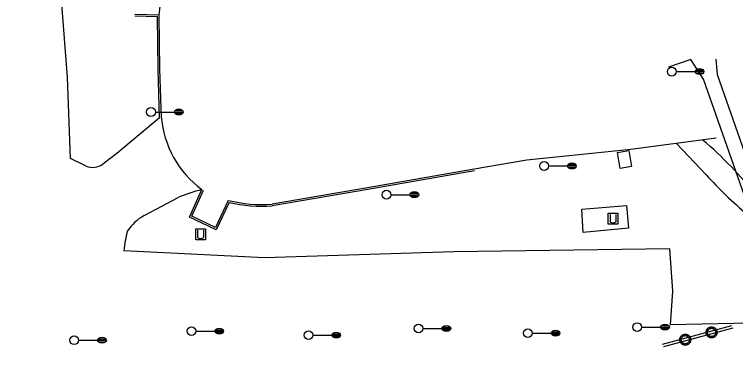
# Model space of a CAD drawing. Extents: x 2145380 to 2157287, y 139568 to 149130.
# Drawn here: x 2147146.1 to 2147392.4, y 142646.5 to 142769.3 of the extents above; entities that cross this region are included whole.
import ezdxf

# ---------------------------------------------------------------- set-up
doc = ezdxf.new("R2010")
doc.units = 0
for name, color, linetype in [('TOPO_Asphalt', 7, 'Continuous'), ('TOPO_Concrete', 7, 'Continuous'), ('TOPO_Curb Back', 7, 'Continuous'), ('TOPO_Dirt Grav', 7, 'Continuous'), ('TOPO_Guardrail', 7, 'Continuous'), ('TOPO_Light Pole', 7, 'Continuous'), ('TOPO_Misc', 7, 'Continuous'), ('TOPO_Power Pole', 7, 'Continuous'), ('TOPO_Sign', 7, 'Continuous')]:
    doc.layers.add(name, color=color, linetype=linetype)

# ---------------------------------------------------------------- blocks, each defined once
blk = doc.blocks.new('LP')
at = {"layer": 'TOPO_Light Pole'}
blk.add_line((3.81, 0), (20.32, 0), dxfattribs=at)
for points in [[(20.32, 0), (27.94, 0)], [(20.32, 0), (23.5, 0)], [(20.83, 1.27), (27.43, 1.27)], [(20.83, 1.27), (23.5, 1.27)], [(23.71, 1.27), (27.43, 1.27)], [(23.71, 0), (27.94, 0)], [(20.83, -1.27), (27.43, -1.27)], [(20.83, -1.27), (23.5, -1.27)], [(23.71, -1.27), (27.43, -1.27)]]:
    blk.add_lwpolyline(points, dxfattribs=at)
blk.add_circle((0, 0), 3.81, dxfattribs=at)
blk.add_ellipse((24.13, 0), major_axis=(3.81, 0), ratio=0.666667, dxfattribs=at)

msp = doc.modelspace()

# ---------------------------------------------------------------- linework, layer by layer
at = {"layer": 'TOPO_Asphalt'}
msp.add_line((2147195.56, 142769.14), (2147196.03, 142774.35), dxfattribs=at)
for points in [[(2147170.58, 142717.59), (2147165.23, 142720.18), (2147164.19, 142747.97), (2147160.9, 142790.64), (2147160.45, 142851.92), (2147159.44, 142907.96), (2147146.08, 142909.6)], [(2147195.67, 142734.13), (2147181.08, 142721.9), (2147176.29, 142718.34)], [(2147385.72, 142727.12), (2147356.53, 142723.28), (2147321.06, 142719.66), (2147303.05, 142716.63)], [(2147190.38, 142700.79), (2147196.39, 142703.97), (2147201.98, 142706.97)], [(2147422.07, 142674.13), (2147421.42, 142668.5), (2147422.4, 142647.38), (2147409.37, 142646.54), (2147402.62, 142664.18), (2147370.09, 142663.49), (2147370.88, 142674.99), (2147369.88, 142689.4), (2147296.13, 142688.43), (2147231.46, 142686.35), (2147183.48, 142688.76)]]:
    msp.add_lwpolyline(points, dxfattribs=at)
for centre, radius, start, end in [((2147230.4, 142737.22), 34.26, 184.5189, 233.635), ((2147172.74, 142723.25), 6.07, 249.167, 305.9035), ((2147238.72, 142608.69), 104.92, 105.8325, 110.4963), ((2147199.53, 142685.07), 18.19, 120.2042, 145.0443), ((2147231.19, 142684.18), 47.93, 166.3444, 174.5081)]:
    msp.add_arc(centre, radius, start, end, dxfattribs=at)
at = {"layer": 'TOPO_Concrete'}
for points in [[(2147396.06, 142705.59), (2147381.39, 142747.31), (2147377.04, 142753.94)], [(2147385.61, 142754.15), (2147386.11, 142748.91), (2147400.87, 142706.65)], [(2147352.96, 142716.85), (2147351.99, 142722.22), (2147355.87, 142722.92), (2147356.84, 142717.55), (2147352.96, 142716.85)]]:
    msp.add_lwpolyline(points, dxfattribs=at)
at = {"layer": 'TOPO_Curb Back'}
for points in [[(2147196.27, 142734.14), (2147195.73, 142750.7), (2147195.56, 142769.14), (2147187.18, 142769.35)], [(2147195.67, 142734.13), (2147195.13, 142750.69), (2147194.96, 142768.55), (2147187.17, 142768.75)], [(2147377.04, 142753.94), (2147369.45, 142751.39)], [(2147303.05, 142716.63), (2147266.61, 142710.19), (2147234.07, 142704.63)], [(2147303.16, 142716.04), (2147266.72, 142709.6), (2147234.14, 142704.04)], [(2147219.45, 142705.25), (2147215.02, 142695.92), (2147205.89, 142700.23), (2147210.09, 142709.63)], [(2147219.12, 142705.95), (2147214.73, 142696.72), (2147206.68, 142700.52), (2147210.64, 142709.38)]]:
    msp.add_lwpolyline(points, dxfattribs=at)
for radius, start, end in [(48.01, 255.9632, 273.9561), (48.61, 256.5432, 273.9916)]:
    msp.add_arc((2147230.76, 142752.53), radius, start, end, dxfattribs=at)
at = {"layer": 'TOPO_Dirt Grav'}
msp.add_lwpolyline([(2147372.21, 142725.34), (2147382.28, 142714.68)], dxfattribs=at)
for centre, radius, start, end in [((2147291.11, 142621.39), 138.45, 38.4822, 49.4104), ((2147488, 142810.42), 142.62, 222.1637, 229.9976)]:
    msp.add_arc(centre, radius, start, end, dxfattribs=at)
at = {"layer": 'TOPO_Guardrail'}
msp.add_lwpolyline([(2147339.88, 142702.97), (2147355.11, 142704.18), (2147355.83, 142696.46), (2147340.33, 142695.03), (2147339.88, 142702.97)], dxfattribs=at)
at = {"layer": 'TOPO_Misc'}
for p, q in [((2147349.47, 142701.17), (2147349.47, 142698.76)), ((2147351.55, 142698.77), (2147351.55, 142701.17)), ((2147208.63, 142695.8), (2147208.63, 142693.39)), ((2147210.71, 142693.4), (2147210.71, 142695.81))]:
    msp.add_line(p, q, dxfattribs=at)
for points in [[(2147348.89, 142697.85), (2147348.89, 142701.61), (2147352.15, 142701.61), (2147352.15, 142697.85), (2147348.89, 142697.85)], [(2147208.04, 142692.48), (2147208.04, 142696.25), (2147211.3, 142696.25), (2147211.3, 142692.48), (2147208.04, 142692.48)]]:
    msp.add_lwpolyline(points, dxfattribs=at)
for centre in [(2147350.51, 142699.58), (2147209.66, 142694.21)]:
    msp.add_arc(centre, 1.32, 218.3412, 322.0625, dxfattribs=at)
at = {"layer": 'TOPO_Power Pole'}
for points in [[(2147382.28, 142660.92), (2147382.28, 142661.05), (2147382.3, 142661.18), (2147382.32, 142661.31), (2147382.36, 142661.44), (2147382.4, 142661.56), (2147382.45, 142661.69), (2147382.51, 142661.81), (2147382.57, 142661.92), (2147382.65, 142662.03), (2147382.73, 142662.14), (2147382.82, 142662.23), (2147382.92, 142662.33), (2147383.02, 142662.41), (2147383.13, 142662.49), (2147383.24, 142662.56), (2147383.36, 142662.61), (2147383.48, 142662.66), (2147383.6, 142662.71), (2147383.73, 142662.75), (2147383.87, 142662.77), (2147384, 142662.79), (2147384.13, 142662.79), (2147384.26, 142662.79), (2147384.39, 142662.77), (2147384.52, 142662.76), (2147384.64, 142662.72), (2147384.77, 142662.69), (2147384.89, 142662.63), (2147385.02, 142662.58), (2147385.13, 142662.52), (2147385.24, 142662.45), (2147385.35, 142662.36), (2147385.44, 142662.28), (2147385.54, 142662.18), (2147385.62, 142662.08), (2147385.7, 142661.97), (2147385.77, 142661.86), (2147385.84, 142661.74), (2147385.89, 142661.62), (2147385.93, 142661.49), (2147385.97, 142661.37), (2147386, 142661.24), (2147386.01, 142661.11), (2147386.02, 142660.97), (2147386.02, 142660.85), (2147386.01, 142660.71), (2147385.99, 142660.58), (2147385.96, 142660.45), (2147385.92, 142660.33), (2147385.88, 142660.2), (2147385.82, 142660.09), (2147385.77, 142659.97), (2147385.69, 142659.86), (2147385.61, 142659.75), (2147385.52, 142659.65), (2147385.43, 142659.55), (2147385.33, 142659.47), (2147385.22, 142659.39), (2147385.11, 142659.32), (2147385, 142659.25), (2147384.88, 142659.2), (2147384.75, 142659.15), (2147384.62, 142659.11), (2147384.5, 142659.08), (2147384.37, 142659.06), (2147384.23, 142659.05), (2147384.11, 142659.05), (2147383.98, 142659.06), (2147383.85, 142659.07), (2147383.71, 142659.11), (2147383.59, 142659.14), (2147383.47, 142659.19), (2147383.34, 142659.24), (2147383.22, 142659.3), (2147383.11, 142659.37), (2147383, 142659.45), (2147382.9, 142659.53), (2147382.81, 142659.62), (2147382.72, 142659.72), (2147382.64, 142659.83), (2147382.56, 142659.94), (2147382.5, 142660.05), (2147382.44, 142660.17), (2147382.39, 142660.3), (2147382.35, 142660.42), (2147382.32, 142660.55), (2147382.3, 142660.68), (2147382.28, 142660.81), (2147382.28, 142660.92)], [(2147382.75, 142660.92), (2147382.75, 142661.03), (2147382.77, 142661.15), (2147382.79, 142661.26), (2147382.83, 142661.37), (2147382.87, 142661.48), (2147382.92, 142661.58), (2147382.97, 142661.67), (2147383.04, 142661.77), (2147383.11, 142661.86), (2147383.19, 142661.94), (2147383.28, 142662.02), (2147383.38, 142662.09), (2147383.47, 142662.14), (2147383.57, 142662.2), (2147383.68, 142662.24), (2147383.79, 142662.28), (2147383.9, 142662.3), (2147384.01, 142662.32), (2147384.13, 142662.32), (2147384.24, 142662.32), (2147384.35, 142662.31), (2147384.47, 142662.29), (2147384.58, 142662.26), (2147384.68, 142662.22), (2147384.79, 142662.17), (2147384.88, 142662.11), (2147384.98, 142662.05), (2147385.07, 142661.98), (2147385.16, 142661.9), (2147385.23, 142661.81), (2147385.3, 142661.72), (2147385.36, 142661.62), (2147385.42, 142661.52), (2147385.47, 142661.42), (2147385.5, 142661.31), (2147385.53, 142661.2), (2147385.54, 142661.08), (2147385.55, 142660.97), (2147385.55, 142660.86), (2147385.54, 142660.75), (2147385.52, 142660.64), (2147385.5, 142660.52), (2147385.46, 142660.41), (2147385.41, 142660.31), (2147385.36, 142660.21), (2147385.3, 142660.11), (2147385.23, 142660.02), (2147385.15, 142659.94), (2147385.07, 142659.86), (2147384.97, 142659.79), (2147384.88, 142659.73), (2147384.78, 142659.67), (2147384.67, 142659.62), (2147384.57, 142659.58), (2147384.45, 142659.55), (2147384.34, 142659.53), (2147384.22, 142659.52), (2147384.12, 142659.52), (2147384.01, 142659.53), (2147383.9, 142659.54), (2147383.78, 142659.56), (2147383.67, 142659.6), (2147383.57, 142659.65), (2147383.47, 142659.7), (2147383.37, 142659.76), (2147383.27, 142659.83), (2147383.19, 142659.9), (2147383.11, 142659.99), (2147383.03, 142660.08), (2147382.97, 142660.17), (2147382.92, 142660.27), (2147382.87, 142660.37), (2147382.82, 142660.48), (2147382.79, 142660.59), (2147382.77, 142660.7), (2147382.75, 142660.82), (2147382.75, 142660.92)], [(2147373.3, 142658.43), (2147373.3, 142658.56), (2147373.32, 142658.69), (2147373.34, 142658.81), (2147373.38, 142658.94), (2147373.42, 142659.07), (2147373.47, 142659.19), (2147373.53, 142659.31), (2147373.59, 142659.43), (2147373.67, 142659.54), (2147373.75, 142659.64), (2147373.84, 142659.74), (2147373.94, 142659.83), (2147374.04, 142659.91), (2147374.15, 142659.99), (2147374.26, 142660.06), (2147374.38, 142660.12), (2147374.5, 142660.17), (2147374.62, 142660.21), (2147374.75, 142660.25), (2147374.89, 142660.27), (2147375.02, 142660.29), (2147375.15, 142660.29), (2147375.28, 142660.29), (2147375.41, 142660.28), (2147375.54, 142660.26), (2147375.66, 142660.23), (2147375.79, 142660.19), (2147375.91, 142660.14), (2147376.04, 142660.09), (2147376.15, 142660.02), (2147376.26, 142659.95), (2147376.37, 142659.87), (2147376.46, 142659.78), (2147376.56, 142659.69), (2147376.64, 142659.58), (2147376.72, 142659.47), (2147376.79, 142659.36), (2147376.86, 142659.25), (2147376.91, 142659.12), (2147376.95, 142659), (2147376.99, 142658.87), (2147377.02, 142658.74), (2147377.03, 142658.61), (2147377.04, 142658.48), (2147377.04, 142658.35), (2147377.03, 142658.22), (2147377.01, 142658.09), (2147376.98, 142657.96), (2147376.94, 142657.83), (2147376.9, 142657.71), (2147376.84, 142657.59), (2147376.79, 142657.47), (2147376.71, 142657.36), (2147376.63, 142657.25), (2147376.54, 142657.15), (2147376.45, 142657.06), (2147376.35, 142656.98), (2147376.24, 142656.89), (2147376.13, 142656.82), (2147376.02, 142656.76), (2147375.9, 142656.7), (2147375.77, 142656.65), (2147375.64, 142656.62), (2147375.52, 142656.59), (2147375.39, 142656.57), (2147375.25, 142656.56), (2147375.13, 142656.56), (2147375, 142656.57), (2147374.87, 142656.58), (2147374.73, 142656.61), (2147374.61, 142656.64), (2147374.49, 142656.69), (2147374.36, 142656.74), (2147374.24, 142656.81), (2147374.13, 142656.87), (2147374.02, 142656.95), (2147373.92, 142657.04), (2147373.83, 142657.13), (2147373.74, 142657.23), (2147373.66, 142657.34), (2147373.58, 142657.44), (2147373.52, 142657.55), (2147373.46, 142657.68), (2147373.41, 142657.8), (2147373.37, 142657.93), (2147373.34, 142658.05), (2147373.32, 142658.19), (2147373.3, 142658.32), (2147373.3, 142658.43)], [(2147373.77, 142658.43), (2147373.77, 142658.54), (2147373.79, 142658.65), (2147373.81, 142658.76), (2147373.85, 142658.87), (2147373.89, 142658.98), (2147373.94, 142659.09), (2147373.99, 142659.18), (2147374.06, 142659.28), (2147374.13, 142659.36), (2147374.21, 142659.44), (2147374.3, 142659.53), (2147374.4, 142659.59), (2147374.49, 142659.65), (2147374.59, 142659.7), (2147374.7, 142659.74), (2147374.81, 142659.78), (2147374.92, 142659.8), (2147375.03, 142659.83), (2147375.15, 142659.83), (2147375.26, 142659.83), (2147375.37, 142659.82), (2147375.49, 142659.79), (2147375.6, 142659.76), (2147375.7, 142659.72), (2147375.81, 142659.68), (2147375.9, 142659.62), (2147376, 142659.55), (2147376.09, 142659.48), (2147376.18, 142659.41), (2147376.25, 142659.32), (2147376.32, 142659.22), (2147376.38, 142659.13), (2147376.44, 142659.03), (2147376.49, 142658.92), (2147376.52, 142658.81), (2147376.55, 142658.7), (2147376.56, 142658.59), (2147376.57, 142658.48), (2147376.57, 142658.37), (2147376.56, 142658.26), (2147376.54, 142658.14), (2147376.52, 142658.03), (2147376.48, 142657.92), (2147376.43, 142657.82), (2147376.38, 142657.72), (2147376.32, 142657.62), (2147376.25, 142657.53), (2147376.17, 142657.44), (2147376.09, 142657.36), (2147375.99, 142657.29), (2147375.9, 142657.23), (2147375.8, 142657.17), (2147375.69, 142657.12), (2147375.59, 142657.09), (2147375.47, 142657.06), (2147375.36, 142657.04), (2147375.24, 142657.03), (2147375.14, 142657.03), (2147375.03, 142657.04), (2147374.92, 142657.05), (2147374.8, 142657.07), (2147374.69, 142657.11), (2147374.59, 142657.15), (2147374.49, 142657.2), (2147374.39, 142657.27), (2147374.29, 142657.34), (2147374.21, 142657.41), (2147374.13, 142657.49), (2147374.05, 142657.58), (2147373.99, 142657.68), (2147373.94, 142657.77), (2147373.89, 142657.88), (2147373.84, 142657.99), (2147373.81, 142658.1), (2147373.79, 142658.21), (2147373.77, 142658.32), (2147373.77, 142658.43)]]:
    msp.add_lwpolyline(points, dxfattribs=at)
at = {"layer": 'TOPO_Sign'}
for points in [[(2147367.41, 142656.86), (2147391.09, 142663.31)], [(2147391.43, 142662.36), (2147367.69, 142656.01)]]:
    msp.add_lwpolyline(points, dxfattribs=at)

# ---------------------------------------------------------------- block references
at = {"layer": 'TOPO_Light Pole', "xscale": 0.39370000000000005, "yscale": 0.3937000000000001}
for p in [(2147370.56, 142749.85), (2147192.71, 142736.07), (2147326.96, 142717.67), (2147273.16, 142707.88), (2147284.09, 142662.26), (2147358.74, 142662.73), (2147206.53, 142661.35), (2147246.49, 142659.97), (2147321.39, 142660.65), (2147166.5, 142658.25)]:
    msp.add_blockref('LP', p, dxfattribs=at)

doc.saveas('drawing.dxf')
